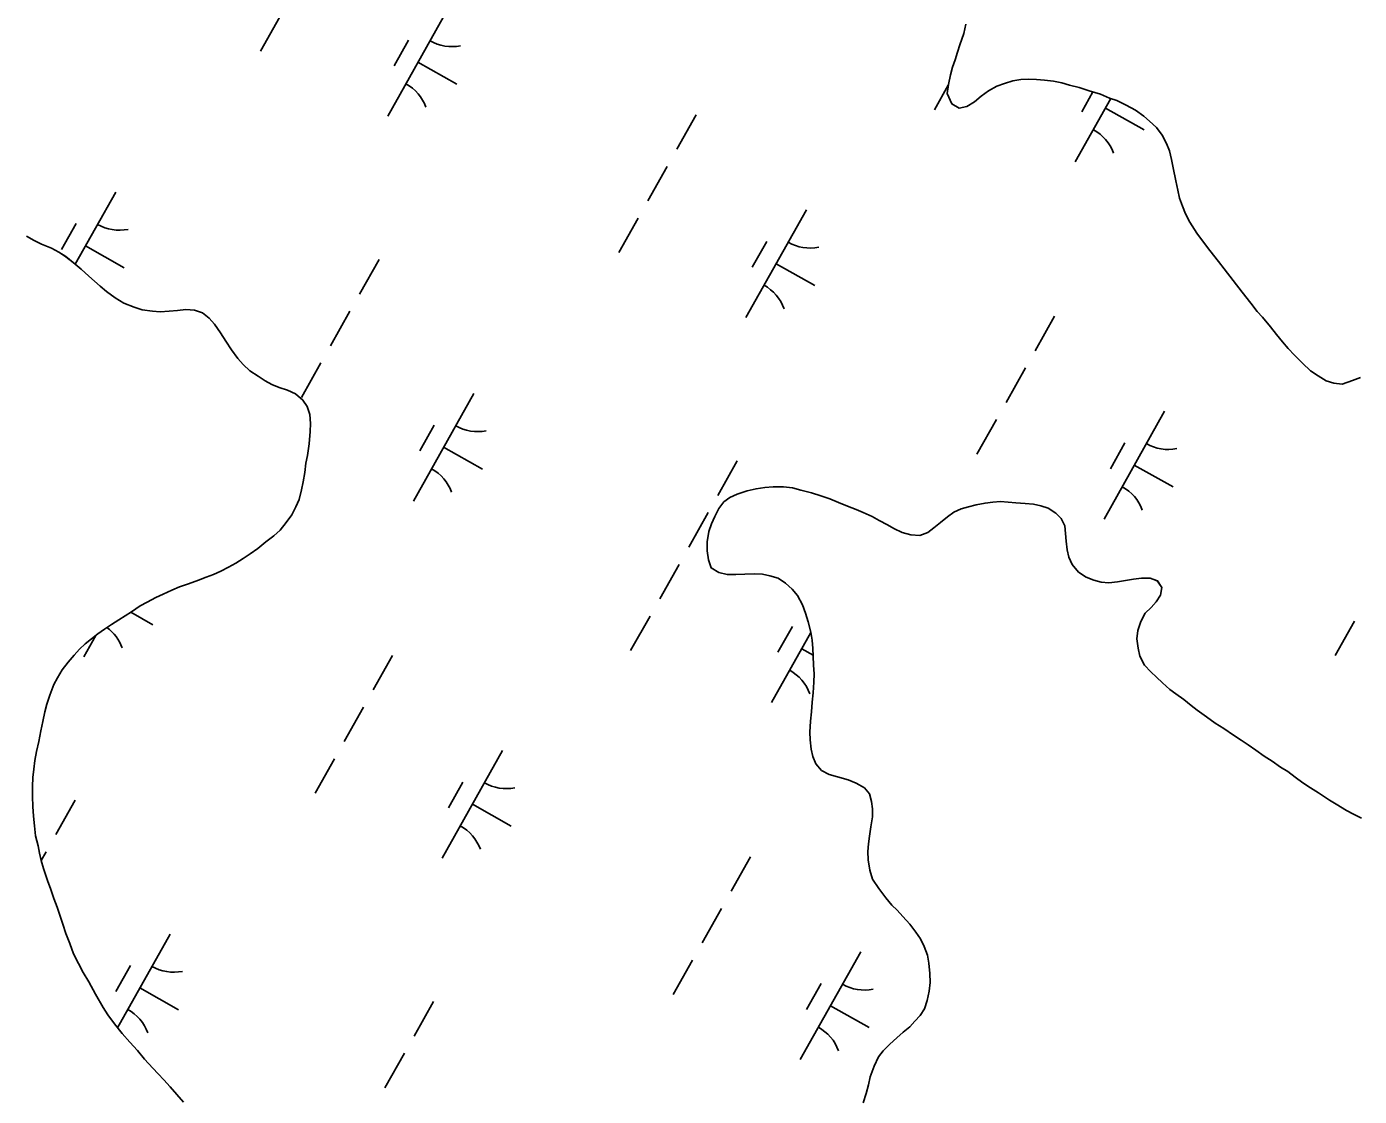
# Model space of a CAD drawing. Extents: x 3913936 to 3933962, y 195330 to 217741.
# Drawn here: x 3924735 to 3925275, y 200495 to 200928 of the extents above; entities that cross this region are included whole.
import ezdxf

# ---------------------------------------------------------------- set-up
doc = ezdxf.new("R2010")
doc.units = 0
for name, color, linetype in [('V-GRID-MAJR', 7, 'Continuous'), ('V-TOPO-SHOR', 7, 'Continuous'), ('V-WETL-SWMP', 7, 'Continuous')]:
    doc.layers.add(name, color=color, linetype=linetype)

msp = doc.modelspace()

# ---------------------------------------------------------------- linework, layer by layer
at = {"layer": 'V-GRID-MAJR'}
msp.add_spline([(3925365.98, 197364.03), (3925326.04, 199633.54), (3925219.37, 205693.59), (3925112.71, 211753.63), (3925058.21, 214849.94)], degree=3, dxfattribs=at)
at = {"layer": 'V-TOPO-SHOR'}
for points in [[(3925115.2, 200928.53), (3925114.43, 200924.77), (3925112.76, 200920.24), (3925111.86, 200917.26), (3925110.84, 200914.15), (3925109.81, 200911.17)], [(3925109.81, 200911.17), (3925109.04, 200908.06), (3925108.15, 200904.17), (3925107.64, 200900.55), (3925109.59, 200896.28), (3925112.45, 200894.6), (3925115.55, 200895.26), (3925118.65, 200897.08), (3925121.36, 200899.42), (3925124.33, 200901.63), (3925127.7, 200903.45), (3925130.8, 200904.62), (3925134.16, 200905.67), (3925137.4, 200906.2), (3925140.5, 200906.33), (3925143.87, 200906.21), (3925146.98, 200905.96), (3925150.73, 200905.46), (3925154.1, 200904.82), (3925157.21, 200903.92), (3925161.1, 200902.89), (3925165.12, 200901.61), (3925169.78, 200900.2), (3925173.41, 200898.66), (3925176.39, 200897.63), (3925180.15, 200895.83), (3925183.91, 200893.77), (3925187.28, 200891.32), (3925189.62, 200889.25), (3925192.34, 200886.8), (3925194.68, 200883.7), (3925196.5, 200880.21), (3925197.68, 200877.36), (3925198.46, 200873.74), (3925199.12, 200870.38), (3925200.17, 200865.2), (3925200.96, 200861.45), (3925201.74, 200858.09), (3925202.92, 200854.98), (3925204.09, 200851.88), (3925205.91, 200848.39), (3925208.65, 200843.99), (3925210.98, 200840.89), (3925213.97, 200837.02), (3925217.48, 200832.5), (3925219.82, 200829.52), (3925223.46, 200824.88), (3925227.1, 200820.1), (3925230.6, 200815.7), (3925233.2, 200812.34), (3925235.28, 200810.02), (3925238.53, 200806.02), (3925241, 200802.92), (3925243.46, 200800.07), (3925245.67, 200797.36), (3925248.27, 200794.65), (3925251.51, 200791.42), (3925254.76, 200788.33), (3925257.87, 200786.26), (3925261.12, 200784.2), (3925264.22, 200783.3), (3925267.59, 200782.92), (3925271.73, 200784.36), (3925274.96, 200785.53)], [(3924737.99, 200841.05), (3924734.9, 200842.83)], [(3924796.82, 200700.83), (3924800.57, 200702.13), (3924804.58, 200703.57), (3924807.68, 200704.74), (3924810.65, 200705.92), (3924813.63, 200707.22), (3924816.73, 200708.78), (3924819.7, 200710.47), (3924822.68, 200712.29), (3924825.52, 200714.24), (3924828.62, 200716.45), (3924831.85, 200719.05), (3924835.08, 200721.52), (3924837.66, 200723.86), (3924840.11, 200726.84), (3924842.3, 200729.95), (3924843.98, 200733.2), (3924845.27, 200736.18), (3924846.29, 200740.06), (3924846.93, 200743.43), (3924847.56, 200747.19), (3924848.07, 200750.94), (3924848.71, 200754.05), (3924849.34, 200758.71), (3924849.72, 200763.76), (3924849.84, 200767), (3924849.7, 200770.62), (3924848.53, 200773.86), (3924846.83, 200776.44), (3924843.85, 200779.02), (3924840.61, 200780.44), (3924837.24, 200781.59), (3924834.26, 200782.75), (3924831.54, 200784.3), (3924828.68, 200786.1), (3924825.31, 200788.29), (3924822.59, 200790.88), (3924820.51, 200793.33), (3924817.91, 200796.82), (3924815.57, 200800.31), (3924813.49, 200803.67), (3924811.02, 200807.15), (3924808.94, 200809.61), (3924806.21, 200811.8), (3924802.98, 200812.83), (3924799.48, 200813.08), (3924796.12, 200812.68), (3924792.75, 200812.41), (3924789, 200812.14), (3924785.89, 200812.39), (3924781.74, 200813.03), (3924778.51, 200814.05), (3924774.36, 200815.73), (3924770.78, 200817.86), (3924767.28, 200820.32), (3924764.78, 200822.48), (3924762.42, 200824.5), (3924760.21, 200826.64), (3924757, 200829.48), (3924753.78, 200832.06), (3924750.82, 200834.49), (3924748, 200836.26), (3924745.06, 200837.89), (3924741.07, 200839.53), (3924737.99, 200841.05)], [(3925173.05, 200702.52), (3925169.94, 200702.77), (3925166.96, 200703.54), (3925163.85, 200704.83), (3925160.87, 200706.76), (3925158.27, 200709.86), (3925156.84, 200712.84), (3925156.18, 200715.81), (3925155.78, 200719.3), (3925155.52, 200722.41), (3925155.25, 200725.52), (3925153.82, 200728.49), (3925151.61, 200730.69), (3925148.5, 200732.75), (3925145.52, 200733.65), (3925142.54, 200734.29), (3925139.17, 200734.53), (3925135.42, 200734.91), (3925132.31, 200735.16), (3925129.2, 200735.42), (3925126.09, 200735.15), (3925122.99, 200734.75), (3925119.37, 200734.09), (3925116.26, 200733.31), (3925113.28, 200732.39), (3925110.31, 200731.09), (3925107.73, 200729.14), (3925104.89, 200726.93), (3925102.3, 200724.72), (3925099.85, 200722.9), (3925096.61, 200721.6), (3925092.99, 200721.85), (3925089.49, 200722.88), (3925086.12, 200724.42), (3925083.53, 200725.96), (3925080.16, 200727.77), (3925077.3, 200729.31), (3925073.67, 200730.99), (3925070.82, 200732.14), (3925067.32, 200733.56), (3925063.69, 200734.97), (3925060.19, 200736.52), (3925056.44, 200737.67), (3925052.68, 200738.96), (3925048.4, 200739.98), (3925045.04, 200740.88), (3925041.41, 200741.38), (3925037.14, 200741.37), (3925033.77, 200741.1), (3925030.28, 200740.58), (3925026.66, 200739.66), (3925022.65, 200738.35), (3925019.67, 200737.05), (3925017.22, 200735.23), (3925015.15, 200732.51), (3925013.61, 200729.4), (3925012.19, 200726.41), (3925011.17, 200723.3), (3925010.53, 200719.03), (3925010.54, 200715.41), (3925011.07, 200711.78), (3925012.11, 200708.55), (3925015.23, 200706.74), (3925018.59, 200705.85), (3925022.09, 200705.86)], [(3925022.09, 200705.86), (3925025.71, 200705.99), (3925029.6, 200706.14), (3925032.83, 200706.02), (3925035.81, 200705.38), (3925039.18, 200704.35), (3925042.17, 200702.42), (3925044.89, 200699.96), (3925047.1, 200697.38), (3925049.05, 200693.63), (3925050.35, 200690.27), (3925051.4, 200686.65), (3925052.45, 200682.51), (3925052.98, 200679.27), (3925053.24, 200675.91), (3925053.38, 200672.8), (3925053.52, 200669.18), (3925053.79, 200665.68), (3925053.67, 200662.32), (3925053.42, 200658.04), (3925053.04, 200654.16), (3925052.67, 200650.27), (3925052.29, 200646.52), (3925052.04, 200642.12), (3925052.18, 200639.01), (3925052.58, 200635.13), (3925053.23, 200632.15), (3925054.54, 200629.18), (3925056.75, 200626.59), (3925059.86, 200624.92), (3925063.23, 200624.02), (3925067.5, 200622.74), (3925070.87, 200621.45), (3925074.24, 200619.52), (3925076.19, 200617.07), (3925076.98, 200613.96), (3925077.38, 200610.99)], [(3925245.5, 200626.08), (3925242.65, 200627.89), (3925239.27, 200630.34), (3925236.03, 200632.4), (3925232.66, 200634.72), (3925229.55, 200636.91), (3925226.69, 200638.85), (3925223.58, 200640.78), (3925219.69, 200643.49), (3925216.19, 200645.68), (3925212.69, 200648.26), (3925208.79, 200650.97), (3925206.46, 200652.9), (3925203.47, 200655.23), (3925200.23, 200657.55), (3925197.77, 200659.35), (3925194.78, 200662.06), (3925192.32, 200664.26), (3925190.11, 200666.45), (3925187.51, 200669.16), (3925185.69, 200672.78), (3925184.91, 200676.02), (3925184.38, 200679.77), (3925184.88, 200683.14), (3925186.04, 200686.9), (3925187.84, 200690.27), (3925190.17, 200692.47), (3925192.23, 200694.81), (3925194.04, 200697.53), (3925194.54, 200700.64), (3925192.72, 200703.36), (3925189.87, 200704.38), (3925186.38, 200704.37), (3925183.02, 200703.97), (3925179.78, 200703.45), (3925176.54, 200702.92), (3925173.05, 200702.52)], [(3924739.63, 200596.07), (3924738.58, 200600.08), (3924738.18, 200604.22), (3924737.78, 200608.1), (3924737.51, 200611.98), (3924737.37, 200615.99), (3924737.36, 200620.01), (3924737.48, 200623.76), (3924737.86, 200627.13), (3924738.37, 200630.63), (3924739, 200634.25), (3924739.9, 200638.27), (3924740.79, 200642.54), (3924741.56, 200646.43), (3924742.32, 200650.31), (3924743.22, 200653.43), (3924744.38, 200657.05), (3924746.05, 200661.33), (3924747.46, 200664.05), (3924749.4, 200667.29), (3924751.85, 200670.41), (3924754.3, 200673.26), (3924756.37, 200675.6), (3924758.69, 200677.81), (3924761.27, 200679.89), (3924763.86, 200681.83), (3924766.57, 200683.78), (3924769.41, 200685.6), (3924772.25, 200687.55), (3924774.84, 200689.11), (3924777.43, 200690.8), (3924780.91, 200693.14), (3924783.76, 200694.71), (3924787.25, 200696.53), (3924790.22, 200697.96), (3924793.71, 200699.52), (3924796.82, 200700.83)], [(3925275.33, 200607.27), (3925272.09, 200608.94), (3925269.24, 200610.36), (3925265.09, 200612.93), (3925262.36, 200614.61), (3925257.96, 200617.45), (3925254.71, 200619.51), (3925251.6, 200621.57), (3925248.48, 200623.89), (3925245.5, 200626.08)], [(3925077.38, 200610.99), (3925077.38, 200607.75), (3925076.75, 200603.74), (3925076.24, 200599.98), (3925075.86, 200596.87), (3925075.48, 200593.76), (3925075.62, 200590.4), (3925076.28, 200586.26), (3925077.45, 200582.63), (3925079.92, 200578.76), (3925082.78, 200575.01), (3925085.25, 200572.04), (3925087.46, 200569.98), (3925089.67, 200567.52), (3925092.52, 200564.42), (3925094.99, 200561.07), (3925096.81, 200558.48), (3925098.37, 200555.38), (3925099.68, 200551.76), (3925100.2, 200548.52), (3925100.6, 200544.38), (3925100.74, 200540.76), (3925100.37, 200537.26), (3925099.6, 200533.5), (3925098.44, 200530.13), (3925096.77, 200527.41), (3925094.57, 200525.07), (3925092.51, 200522.86), (3925089.8, 200520.66), (3925087.21, 200518.32), (3925084.5, 200515.85), (3925081.79, 200513.13), (3925079.85, 200510.66), (3925078.05, 200506.9), (3925076.51, 200502.63), (3925075.74, 200499.39), (3925074.85, 200495.89), (3925073.69, 200492)], [(3924798.43, 200492.4), (3924795.83, 200495.5), (3924793.11, 200498.6), (3924790.51, 200501.31), (3924788.3, 200503.76), (3924786.1, 200506.09), (3924782.72, 200509.71), (3924779.86, 200513.19), (3924776.75, 200516.55), (3924773.63, 200520.16), (3924770.51, 200524.04), (3924767.91, 200527.66), (3924765.96, 200530.63), (3924762.84, 200536.06), (3924760.11, 200540.97), (3924757.9, 200544.85), (3924755.94, 200548.47), (3924753.99, 200552.35), (3924752.43, 200556.48), (3924750.86, 200560.62), (3924749.68, 200564.37), (3924748.51, 200567.61), (3924747.33, 200571.23), (3924746.03, 200574.72), (3924744.73, 200578.34), (3924743.42, 200582.09), (3924741.85, 200586.88), (3924740.94, 200590.11), (3924740.15, 200593.09), (3924739.63, 200596.07)]]:
    msp.add_lwpolyline(points, dxfattribs=at)
at = {"layer": 'V-WETL-SWMP'}
for p, q in [((3924905.65, 200934.92), (3924881.15, 200891.34)), ((3924837.55, 200931.56), (3924829.71, 200917.62)), ((3924889.61, 200922.14), (3924883.73, 200911.68)), ((3924893.4, 200913.13), (3924909.09, 200904.31)), ((3925108.1, 200903.84), (3925102.49, 200893.86)), ((3925166.61, 200901.16), (3925162.1, 200893.13)), ((3925173.95, 200898.47), (3925159.51, 200872.79)), ((3925006.07, 200891.9), (3924998.23, 200877.95)), ((3925171.76, 200894.58), (3925187.45, 200885.76)), ((3924994.31, 200870.98), (3924986.47, 200857.03)), ((3924771.04, 200860.63), (3924754.61, 200831.39)), ((3925050.65, 200853.41), (3925026.14, 200809.83)), ((3924755.01, 200847.85), (3924749.13, 200837.39)), ((3924982.55, 200850.05), (3924974.71, 200836.11)), ((3924758.79, 200838.84), (3924774.48, 200830.02)), ((3925034.61, 200840.63), (3925028.73, 200830.17)), ((3924877.64, 200833.32), (3924869.8, 200819.37)), ((3925038.39, 200831.62), (3925054.09, 200822.8)), ((3924865.88, 200812.4), (3924858.03, 200798.45)), ((3925151.07, 200810.39), (3925143.23, 200796.44)), ((3924854.11, 200791.47), (3924846.27, 200777.53)), ((3925139.31, 200789.47), (3925131.47, 200775.52)), ((3924916.04, 200779.12), (3924891.54, 200735.54)), ((3925195.64, 200771.9), (3925171.14, 200728.32)), ((3924900.01, 200766.34), (3924894.13, 200755.88)), ((3925127.55, 200768.55), (3925119.71, 200754.6)), ((3924903.79, 200757.33), (3924919.48, 200748.51)), ((3925179.61, 200759.12), (3925173.73, 200748.66)), ((3925022.63, 200751.81), (3925014.79, 200737.86)), ((3925183.39, 200750.11), (3925199.08, 200741.29)), ((3925010.87, 200730.89), (3925003.03, 200716.94)), ((3924999.11, 200709.97), (3924991.27, 200696.02)), ((3924777.12, 200690.61), (3924786.11, 200685.55)), ((3924987.35, 200689.04), (3924979.51, 200675.1)), ((3925272.54, 200687.04), (3925264.7, 200673.09)), ((3924763.02, 200681.21), (3924758.17, 200672.58)), ((3925052.47, 200682.37), (3925036.54, 200654.03)), ((3925045, 200684.83), (3925039.12, 200674.37)), ((3925048.79, 200675.82), (3925053.36, 200673.25)), ((3924883.1, 200673.14), (3924875.26, 200659.19)), ((3924871.33, 200652.22), (3924863.49, 200638.27)), ((3924859.57, 200631.3), (3924851.73, 200617.35)), ((3924927.67, 200634.65), (3924903.17, 200591.07)), ((3924911.64, 200621.87), (3924905.76, 200611.41)), ((3924754.66, 200614.56), (3924746.82, 200600.61)), ((3924915.42, 200612.86), (3924931.11, 200604.04)), ((3924742.9, 200593.64), (3924740.93, 200590.13)), ((3925028.09, 200591.63), (3925020.25, 200577.68)), ((3925016.33, 200570.71), (3925008.49, 200556.76)), ((3924793.07, 200560.36), (3924771.77, 200522.47)), ((3925072.67, 200553.14), (3925048.17, 200509.56)), ((3924777.03, 200547.58), (3924771.15, 200537.12)), ((3925004.57, 200549.79), (3924996.73, 200535.84)), ((3925056.63, 200540.36), (3925050.75, 200529.9)), ((3924780.82, 200538.57), (3924796.51, 200529.75)), ((3924899.66, 200533.05), (3924891.82, 200519.1)), ((3925060.42, 200531.35), (3925076.11, 200522.53)), ((3924887.9, 200512.13), (3924880.06, 200498.18))]:
    msp.add_line(p, q, dxfattribs=at)
for points in [[(3925115.2, 200928.53), (3925114.43, 200924.77), (3925112.76, 200920.24), (3925111.86, 200917.26), (3925110.84, 200914.15), (3925109.81, 200911.17), (3925109.04, 200908.06), (3925108.15, 200904.17), (3925107.64, 200900.55), (3925109.59, 200896.28), (3925112.44, 200894.6), (3925115.55, 200895.26), (3925118.65, 200897.08), (3925121.36, 200899.42), (3925124.33, 200901.63), (3925127.7, 200903.45), (3925130.8, 200904.62), (3925134.16, 200905.67), (3925137.4, 200906.2), (3925140.5, 200906.33), (3925143.87, 200906.21), (3925146.98, 200905.96), (3925150.73, 200905.46), (3925154.1, 200904.82), (3925157.21, 200903.92), (3925161.1, 200902.9), (3925165.12, 200901.61), (3925169.78, 200900.2), (3925173.41, 200898.66), (3925176.39, 200897.63), (3925180.15, 200895.83), (3925183.91, 200893.77), (3925187.28, 200891.32), (3925189.62, 200889.25), (3925192.34, 200886.8), (3925194.68, 200883.7), (3925196.5, 200880.21), (3925197.68, 200877.36), (3925198.46, 200873.74), (3925199.12, 200870.38), (3925200.17, 200865.2), (3925200.96, 200861.45), (3925201.74, 200858.09), (3925202.92, 200854.98), (3925204.09, 200851.88), (3925205.91, 200848.39), (3925208.65, 200843.99), (3925210.98, 200840.89), (3925213.97, 200837.02), (3925217.48, 200832.5), (3925219.82, 200829.52), (3925223.46, 200824.88), (3925227.1, 200820.1), (3925230.6, 200815.7), (3925233.2, 200812.34), (3925235.28, 200810.02), (3925238.53, 200806.02), (3925241, 200802.92), (3925243.46, 200800.07), (3925245.67, 200797.36), (3925248.27, 200794.65), (3925251.51, 200791.42), (3925254.76, 200788.33), (3925257.87, 200786.26), (3925261.11, 200784.2), (3925264.22, 200783.3), (3925267.59, 200782.92), (3925271.73, 200784.36), (3925274.96, 200785.53)], [(3924737.86, 200627.13), (3924738.37, 200630.63), (3924739, 200634.25), (3924739.9, 200638.27), (3924740.79, 200642.54), (3924741.56, 200646.43), (3924742.32, 200650.32), (3924743.22, 200653.43), (3924744.38, 200657.05), (3924746.05, 200661.33), (3924747.46, 200664.05), (3924749.4, 200667.29), (3924751.85, 200670.41), (3924754.3, 200673.26), (3924756.37, 200675.6), (3924758.69, 200677.81), (3924761.27, 200679.89), (3924763.86, 200681.83), (3924766.57, 200683.78), (3924769.41, 200685.6), (3924772.25, 200687.55), (3924774.84, 200689.11), (3924777.42, 200690.8), (3924780.91, 200693.15), (3924783.76, 200694.71), (3924787.25, 200696.53), (3924790.22, 200697.96), (3924793.71, 200699.52), (3924796.82, 200700.83), (3924800.57, 200702.13), (3924804.58, 200703.57), (3924807.68, 200704.74), (3924810.65, 200705.92), (3924813.63, 200707.22), (3924816.73, 200708.78), (3924819.7, 200710.47), (3924822.68, 200712.29), (3924825.52, 200714.24), (3924828.62, 200716.45), (3924831.85, 200719.05), (3924835.08, 200721.52), (3924837.66, 200723.86), (3924840.11, 200726.84), (3924842.3, 200729.95), (3924843.98, 200733.19), (3924845.27, 200736.18), (3924846.29, 200740.06), (3924846.93, 200743.43), (3924847.56, 200747.19), (3924848.07, 200750.94), (3924848.71, 200754.05), (3924849.35, 200758.71), (3924849.72, 200763.76), (3924849.84, 200767), (3924849.7, 200770.62), (3924848.53, 200773.86), (3924846.83, 200776.44), (3924843.85, 200779.02), (3924840.61, 200780.44), (3924837.24, 200781.59), (3924834.26, 200782.75), (3924831.54, 200784.3), (3924828.68, 200786.1), (3924825.31, 200788.29), (3924822.59, 200790.87), (3924820.51, 200793.33), (3924817.91, 200796.82), (3924815.57, 200800.3), (3924813.49, 200803.67), (3924811.02, 200807.15), (3924808.94, 200809.61), (3924806.22, 200811.8), (3924802.98, 200812.83), (3924799.48, 200813.08), (3924796.12, 200812.68), (3924792.75, 200812.41), (3924789, 200812.14), (3924785.89, 200812.39), (3924781.74, 200813.03), (3924778.5, 200814.05), (3924774.36, 200815.73), (3924770.78, 200817.86), (3924767.28, 200820.32), (3924764.78, 200822.48), (3924762.42, 200824.5), (3924760.22, 200826.64), (3924757, 200829.48), (3924753.78, 200832.06), (3924750.82, 200834.48), (3924747.99, 200836.26), (3924745.06, 200837.89), (3924741.07, 200839.53), (3924737.99, 200841.05), (3924734.9, 200842.83)], [(3925245.5, 200626.08), (3925242.65, 200627.89), (3925239.27, 200630.34), (3925236.03, 200632.4), (3925232.66, 200634.72), (3925229.55, 200636.92), (3925226.69, 200638.85), (3925223.58, 200640.78), (3925219.69, 200643.49), (3925216.19, 200645.68), (3925212.69, 200648.26), (3925208.79, 200650.97), (3925206.46, 200652.9), (3925203.48, 200655.23), (3925200.23, 200657.55), (3925197.77, 200659.35), (3925194.78, 200662.06), (3925192.32, 200664.26), (3925190.11, 200666.45), (3925187.51, 200669.16), (3925185.69, 200672.78), (3925184.9, 200676.02), (3925184.38, 200679.77), (3925184.88, 200683.14), (3925186.04, 200686.9), (3925187.84, 200690.27), (3925190.17, 200692.47), (3925192.23, 200694.81), (3925194.04, 200697.53), (3925194.54, 200700.64), (3925192.73, 200703.36), (3925189.87, 200704.38), (3925186.38, 200704.37), (3925183.01, 200703.98), (3925179.78, 200703.45), (3925176.54, 200702.92), (3925173.05, 200702.52), (3925169.94, 200702.77), (3925166.96, 200703.54), (3925163.85, 200704.83), (3925160.87, 200706.76), (3925158.27, 200709.86), (3925156.84, 200712.83), (3925156.18, 200715.81), (3925155.78, 200719.3), (3925155.52, 200722.41), (3925155.25, 200725.52), (3925153.82, 200728.49), (3925151.61, 200730.69), (3925148.5, 200732.75), (3925145.52, 200733.65), (3925142.54, 200734.29), (3925139.17, 200734.54), (3925135.42, 200734.91), (3925132.31, 200735.16), (3925129.2, 200735.41), (3925126.09, 200735.15), (3925122.99, 200734.75), (3925119.37, 200734.09), (3925116.26, 200733.31), (3925113.29, 200732.39), (3925110.31, 200731.09), (3925107.73, 200729.14), (3925104.89, 200726.93), (3925102.3, 200724.72), (3925099.85, 200722.9), (3925096.61, 200721.6), (3925092.99, 200721.85), (3925089.49, 200722.88), (3925086.12, 200724.42), (3925083.53, 200725.96), (3925080.16, 200727.77), (3925077.3, 200729.31), (3925073.67, 200730.99), (3925070.82, 200732.14), (3925067.32, 200733.56), (3925063.69, 200734.97), (3925060.19, 200736.52), (3925056.44, 200737.67), (3925052.68, 200738.96), (3925048.4, 200739.98), (3925045.04, 200740.88), (3925041.41, 200741.38), (3925037.14, 200741.37), (3925033.77, 200741.1), (3925030.28, 200740.58), (3925026.66, 200739.66), (3925022.65, 200738.35), (3925019.67, 200737.05), (3925017.22, 200735.23), (3925015.15, 200732.51), (3925013.61, 200729.4), (3925012.19, 200726.41), (3925011.17, 200723.3), (3925010.53, 200719.03), (3925010.54, 200715.4), (3925011.07, 200711.78), (3925012.11, 200708.55), (3925015.23, 200706.74), (3925018.59, 200705.85), (3925022.09, 200705.86)], [(3925022.09, 200705.86), (3925025.71, 200706), (3925029.6, 200706.14), (3925032.83, 200706.02), (3925035.81, 200705.38), (3925039.18, 200704.35), (3925042.17, 200702.42), (3925044.89, 200699.96), (3925047.1, 200697.38), (3925049.05, 200693.63), (3925050.35, 200690.27), (3925051.4, 200686.65), (3925052.45, 200682.51), (3925052.98, 200679.27), (3925053.24, 200675.91), (3925053.38, 200672.8), (3925053.52, 200669.18), (3925053.79, 200665.68), (3925053.67, 200662.32), (3925053.42, 200658.04), (3925053.04, 200654.16), (3925052.67, 200650.27), (3925052.29, 200646.52), (3925052.04, 200642.12), (3925052.18, 200639.01), (3925052.58, 200635.13), (3925053.23, 200632.15), (3925054.54, 200629.18), (3925056.75, 200626.59), (3925059.86, 200624.92), (3925063.23, 200624.02), (3925067.5, 200622.74), (3925070.87, 200621.46), (3925074.24, 200619.52), (3925076.19, 200617.07), (3925076.98, 200613.96), (3925077.37, 200610.99), (3925077.38, 200607.75), (3925076.75, 200603.74), (3925076.24, 200599.98), (3925075.86, 200596.87), (3925075.48, 200593.76), (3925075.62, 200590.4), (3925076.28, 200586.26), (3925077.45, 200582.64), (3925079.92, 200578.76), (3925082.78, 200575.01), (3925085.25, 200572.04), (3925087.46, 200569.98), (3925089.67, 200567.52), (3925092.52, 200564.42), (3925094.99, 200561.06), (3925096.81, 200558.48), (3925098.37, 200555.38), (3925099.68, 200551.76), (3925100.2, 200548.52), (3925100.6, 200544.38), (3925100.74, 200540.76), (3925100.37, 200537.26), (3925099.6, 200533.5), (3925098.44, 200530.13), (3925096.77, 200527.41), (3925094.57, 200525.07), (3925092.51, 200522.87), (3925089.79, 200520.66), (3925087.21, 200518.32), (3925084.5, 200515.85), (3925081.79, 200513.13), (3925079.85, 200510.66), (3925078.05, 200506.9), (3925076.51, 200502.63), (3925075.74, 200499.39), (3925074.85, 200495.89), (3925073.69, 200492)], [(3924798.43, 200492.4), (3924795.83, 200495.5), (3924793.11, 200498.6), (3924790.51, 200501.31), (3924788.3, 200503.76), (3924786.1, 200506.09), (3924782.72, 200509.7), (3924779.86, 200513.19), (3924776.75, 200516.55), (3924773.63, 200520.17), (3924770.51, 200524.04), (3924767.91, 200527.66), (3924765.96, 200530.63), (3924762.84, 200536.06), (3924760.11, 200540.97), (3924757.89, 200544.85), (3924755.94, 200548.47), (3924753.99, 200552.35), (3924752.43, 200556.48), (3924750.86, 200560.62), (3924749.68, 200564.37), (3924748.51, 200567.61), (3924747.33, 200571.23), (3924746.03, 200574.72), (3924744.73, 200578.34), (3924743.42, 200582.09), (3924741.85, 200586.88), (3924740.94, 200590.11), (3924740.15, 200593.09), (3924739.63, 200596.06), (3924738.58, 200600.07), (3924738.18, 200604.21), (3924737.78, 200608.1), (3924737.51, 200611.98), (3924737.37, 200615.99), (3924737.36, 200620.01), (3924737.48, 200623.76), (3924737.86, 200627.13)], [(3925275.33, 200607.27), (3925272.09, 200608.94), (3925269.24, 200610.36), (3925265.09, 200612.93), (3925262.36, 200614.61), (3925257.95, 200617.45), (3925254.71, 200619.51), (3925251.6, 200621.57), (3925248.48, 200623.89), (3925245.5, 200626.08)]]:
    msp.add_lwpolyline(points, dxfattribs=at)
for centre, start, end in [((3924907.14, 200937.09), 239.8861, 281.4297), ((3924880.07, 200888.93), 19.8861, 61.4297), ((3925158.43, 200870.38), 19.8861, 61.4297), ((3924772.54, 200862.8), 239.8861, 281.4297), ((3925052.14, 200855.58), 239.8861, 281.4297), ((3925025.07, 200807.43), 19.8861, 61.4297), ((3924917.53, 200781.29), 239.8861, 281.4297), ((3925197.13, 200774.07), 239.8861, 281.4297), ((3924890.46, 200733.14), 19.8861, 61.4297), ((3925170.06, 200725.92), 19.8861, 61.4297), ((3924757.1, 200670.18), 19.8861, 53.7557), ((3925035.46, 200651.63), 19.8861, 61.4297), ((3924929.16, 200636.82), 239.8861, 281.4297), ((3924902.09, 200588.67), 19.8861, 61.4297), ((3924794.56, 200562.53), 239.8861, 281.4297), ((3925074.16, 200555.31), 239.8861, 281.4297), ((3924767.49, 200514.38), 19.8861, 61.4297), ((3925047.09, 200507.16), 19.8861, 61.4297)]:
    msp.add_arc(centre, 17.62, start, end, dxfattribs=at)

doc.saveas('drawing.dxf')
